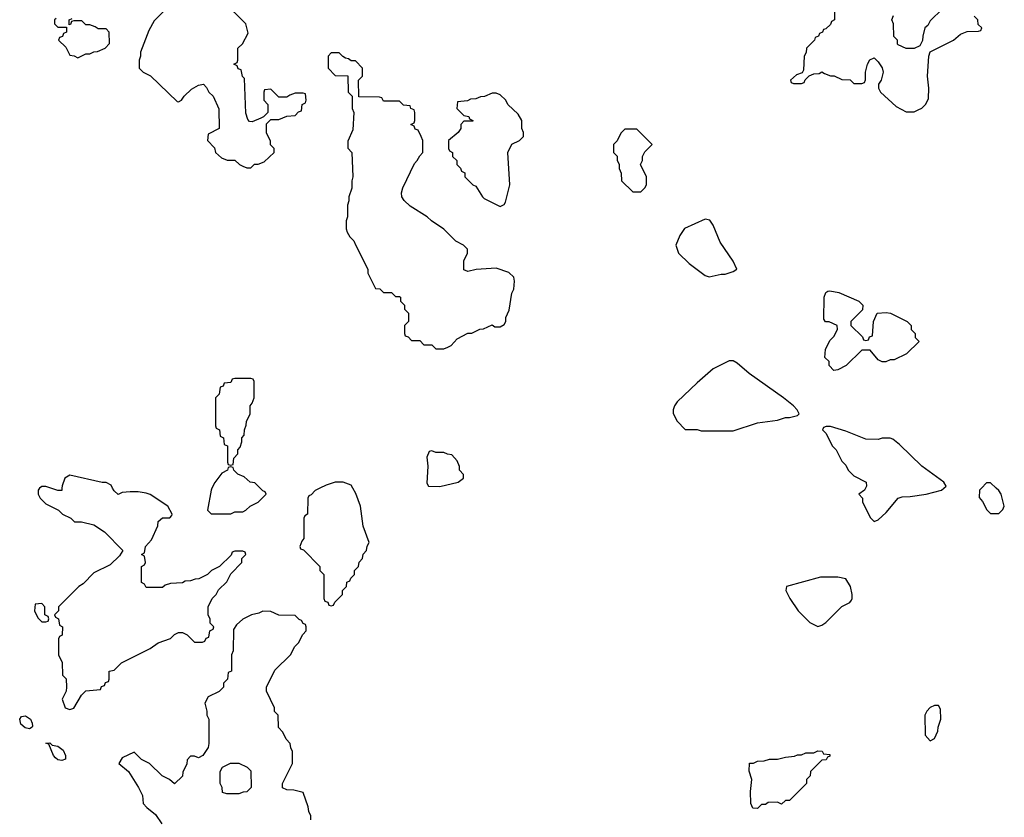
# Model space of a CAD drawing. Header units: inches. Extents: x 2701323 to 2964515, y 494916 to 722124.
# Tile 349 of 656: x 2793140 to 2798038, y 678362 to 682331. Entities that reach past the tile are written whole.
import ezdxf

# ---------------------------------------------------------------- set-up
doc = ezdxf.new("R2010")
doc.units = ezdxf.units.IN
doc.header["$MEASUREMENT"] = 0
doc.layers.add('C7697', color=7, linetype='Continuous')
doc.layers.add('C7698', color=7, linetype='Continuous')

msp = doc.modelspace()

# ---------------------------------------------------------------- linework, layer by layer
at = {"layer": 'C7697', "color": 2, "elevation": 10}
for points in [[(2793239.3, 680000), (2793232, 679990), (2793232, 679970), (2793242, 679950), (2793270, 679922), (2793334, 679890), (2793354, 679870), (2793394, 679850), (2793412.7, 679832.7), (2793448.4, 679831.6), (2793510, 679818), (2793562, 679782), (2793654, 679690), (2793636.9, 679663.1), (2793590, 679618), (2793510, 679578), (2793456.9, 679523.1), (2793434, 679510), (2793334, 679410), (2793334, 679390), (2793314, 679370), (2793318, 679358), (2793334, 679350), (2793338, 679318), (2793354, 679310), (2793351.6, 679268.4), (2793338, 679262), (2793334, 679250), (2793334, 679170), (2793351.6, 679131.6), (2793354, 679070), (2793371.6, 679051.6), (2793374, 679010), (2793372, 678990), (2793352, 678950), (2793366.8, 678906.8), (2793390, 678898), (2793410, 678904.7), (2793448, 678970), (2793468.9, 678991.1), (2793542, 678998), (2793547.3, 679012.7), (2793562, 679018), (2793567.3, 679032.7), (2793582, 679038), (2793586, 679050), (2793586, 679090), (2793610, 679094), (2793646, 679130), (2793790, 679202), (2793829.1, 679230.9), (2793890, 679252), (2793910, 679272), (2793930, 679282), (2793950, 679282), (2793974, 679270), (2794010, 679234), (2794050, 679234), (2794062, 679238), (2794067.3, 679252.7), (2794082, 679258), (2794086, 679290), (2794102, 679298), (2794106, 679310), (2794088.4, 679328.4), (2794087.3, 679347.3), (2794078, 679370), (2794078, 679410), (2794098, 679450), (2794118, 679470), (2794130, 679494), (2794170, 679534), (2794190, 679574), (2794246, 679630), (2794246, 679650), (2794266, 679670), (2794262, 679682), (2794250, 679686), (2794210, 679686), (2794198, 679682), (2794192.7, 679667.3), (2794134, 679610), (2794094, 679590), (2794074, 679570), (2794031.6, 679548.4), (2794012.7, 679547.3), (2793990, 679538), (2793963.6, 679536.4), (2793950, 679528), (2793890, 679526), (2793863.6, 679516.4), (2793850, 679506), (2793770, 679506), (2793762, 679522), (2793746, 679530), (2793746, 679610), (2793762, 679618), (2793766, 679630), (2793762, 679662), (2793746, 679670), (2793762, 679678), (2793766, 679710), (2793796.4, 679743.6), (2793827.3, 679812.7), (2793830, 679834), (2793850, 679852), (2793887.3, 679852.7), (2793896.4, 679863.6), (2793898, 679870), (2793878, 679910), (2793790, 679968.7), (2793770, 679975.3), (2793730, 679982), (2793690, 679982), (2793650, 679978), (2793630, 679968), (2793610, 679986), (2793602.4, 680000)], [(2793350.8, 680000), (2793350, 679988), (2793330, 679988), (2793295.2, 680000)], [(2794096.9, 680000), (2794092, 679990), (2794074, 679890), (2794092.7, 679872.7), (2794190, 679872), (2794210, 679882), (2794250, 679882), (2794266, 679890), (2794286, 679910), (2794326, 679930), (2794366, 679970), (2794362, 679982), (2794350, 679986), (2794336, 680000)], [(2794633.7, 680000), (2794610, 679988), (2794590, 679966), (2794578, 679962), (2794574, 679950), (2794572, 679870), (2794558, 679862), (2794554, 679850), (2794554, 679750), (2794543.6, 679736.4), (2794534, 679710), (2794538, 679698), (2794552.7, 679692.7), (2794634, 679610), (2794634, 679590), (2794654, 679570), (2794654, 679450), (2794658, 679438), (2794672.7, 679432.7), (2794678, 679418), (2794690, 679414), (2794702, 679418), (2794707.3, 679432.7), (2794746, 679470), (2794746, 679490), (2794766, 679510), (2794767.3, 679532.7), (2794782, 679538), (2794787.3, 679552.7), (2794806, 679570), (2794806, 679590), (2794826, 679610), (2794828.4, 679631.6), (2794846, 679650), (2794848.4, 679671.6), (2794866, 679690), (2794868.4, 679711.6), (2794878, 679730), (2794848.7, 679810), (2794835.3, 679910), (2794812.9, 679972.9), (2794798.3, 680000)], [(2797347, 680000), (2797342, 679990), (2797314, 679970), (2797332, 679950), (2797332.7, 679932.7), (2797370, 679854), (2797390, 679834), (2797410, 679842), (2797450, 679878), (2797510, 679950.8), (2797530, 679957.3), (2797570, 679958), (2797650, 679970.7), (2797726, 679990), (2797737, 680000)], [(2797924, 680000), (2797914, 679990), (2797912.7, 679952.7), (2797930, 679934), (2797951.6, 679891.6), (2797970, 679874), (2798010, 679874), (2798030, 679894), (2798038, 679910), (2798022, 679970), (2798010, 679988), (2797997.4, 680000)], [(2794588, 678350), (2794588, 678370), (2794578, 678390), (2794574.6, 678414.6), (2794550, 678486), (2794503.6, 678496.4), (2794470, 678498), (2794448.4, 678508.4), (2794448, 678530), (2794498, 678630), (2794498, 678690), (2794488.4, 678708.4), (2794486, 678730), (2794466, 678750), (2794450, 678786), (2794428.4, 678808.4), (2794426, 678870), (2794408.4, 678888.4), (2794407.3, 678907.3), (2794368, 678990), (2794368, 679010), (2794410, 679094), (2794488.4, 679171.6), (2794508, 679210), (2794528, 679230), (2794548.4, 679271.6), (2794566, 679290), (2794566, 679310), (2794562, 679322), (2794550, 679326), (2794542, 679342), (2794530, 679346), (2794510, 679366), (2794430, 679368), (2794390, 679386), (2794350, 679388), (2794330, 679378), (2794294, 679370), (2794250, 679348), (2794219.6, 679320.4), (2794203.6, 679296.4), (2794202, 679190), (2794194, 679170), (2794194, 679090), (2794178, 679082), (2794174, 679050), (2794154, 679030), (2794154, 679010), (2794132.7, 678987.3), (2794078, 678962), (2794062, 678930), (2794072, 678890), (2794072, 678870), (2794082, 678850), (2794082, 678730), (2794078, 678710), (2794052, 678670), (2794030, 678658), (2794010, 678666), (2793990, 678666), (2793972.7, 678647.3), (2793971.6, 678628.4), (2793952.7, 678587.3), (2793950, 678566), (2793910, 678528), (2793886, 678550), (2793848.9, 678568.9), (2793786, 678630), (2793746, 678650), (2793710, 678686), (2793650, 678658), (2793634, 678630), (2793682, 678590), (2793730.9, 678510.9), (2793752, 678470), (2793754, 678430), (2793772, 678410), (2793816.3, 678376.3), (2793846.8, 678330)]]:
    msp.add_lwpolyline(points, dxfattribs=at)
at = {"layer": 'C7697', "color": 2}
for points, elevation in [([(2797210, 679557.2), (2797123.5, 679556.5), (2796954, 679510), (2796952, 679490), (2796972, 679450), (2797012, 679390), (2797070, 679332), (2797110, 679312), (2797130, 679318), (2797150, 679331.3), (2797229.3, 679410.7), (2797268.9, 679431.1), (2797278, 679442), (2797282, 679450), (2797281.2, 679470), (2797273.2, 679510), (2797250, 679548.7)], 10), ([(2793250, 679426), (2793218, 679422), (2793214, 679390), (2793230, 679354), (2793250, 679334), (2793270, 679334), (2793282, 679338), (2793286, 679350), (2793282, 679362), (2793266, 679370), (2793266, 679410)], 10), ([(2797710, 678918), (2797690, 678918), (2797670, 678908), (2797652, 678890), (2797642, 678870), (2797644.7, 678770), (2797670, 678742), (2797690, 678754), (2797708, 678790), (2797708.9, 678811.1), (2797722, 678850), (2797720.4, 678900.4)], 10), ([(2793190, 678802.6), (2793168, 678808), (2793146.2, 678826.2), (2793140.4, 678850), (2793150, 678864.4), (2793170, 678866.3), (2793193.4, 678850), (2793202.8, 678830), (2793203.8, 678816.2), (2793203, 678810)], 6), ([(2793350, 678644.4), (2793330, 678648.4), (2793318.2, 678658.2), (2793309, 678669), (2793285.6, 678725.6), (2793270, 678731), (2793290, 678732.7), (2793301.6, 678721.6), (2793330, 678716.5), (2793356.8, 678696.8), (2793368.9, 678670), (2793368.4, 678651.6)], 6), ([(2796930, 678428), (2796910, 678438), (2796863.6, 678436.4), (2796850, 678426), (2796830, 678426), (2796810, 678406), (2796787.3, 678407.3), (2796778, 678430), (2796775.3, 678490), (2796782, 678550), (2796768.4, 678591.6), (2796770, 678632), (2796790, 678632), (2796810, 678642), (2796843.6, 678643.6), (2796870, 678652), (2796910, 678652), (2796950, 678662), (2796994.6, 678665.4), (2797010, 678672), (2797030, 678672), (2797050, 678682), (2797090, 678682), (2797110, 678692), (2797131.6, 678691.6), (2797138, 678678), (2797170, 678674), (2797170, 678666), (2797158, 678662), (2797152, 678648), (2797130, 678646), (2797074, 678590), (2797071.6, 678568.4), (2797054, 678550), (2797054, 678530), (2796970, 678446), (2796950, 678446)], 6), ([(2794170, 678478), (2794150, 678486), (2794148, 678510), (2794138, 678530), (2794138, 678590), (2794148.9, 678611.1), (2794188.9, 678631.1), (2794230, 678632), (2794271.6, 678611.6), (2794290, 678594), (2794292, 678510), (2794270, 678488), (2794252.7, 678487.3), (2794230, 678478)], 10)]:
    msp.add_lwpolyline(points, close=True, dxfattribs=dict(at, elevation=elevation))
at = {"layer": 'C7698', "color": 2, "elevation": 10}
for points in [[(2793854, 682370), (2793810, 682326), (2793782, 682278), (2793742, 682170), (2793742, 682150), (2793734, 682130), (2793734, 682090), (2793754, 682070), (2793791.1, 682051.1), (2793923.6, 681923.6), (2793930, 681922), (2793946, 681930), (2793958, 681950), (2793994.6, 681985.4), (2794030, 682004.7), (2794054, 682010), (2794070, 681994), (2794082, 681970), (2794102, 681950), (2794131.6, 681888.4), (2794132, 681790), (2794078, 681762), (2794074, 681730), (2794110, 681694), (2794114, 681670), (2794143.6, 681643.6), (2794172.7, 681632.7), (2794210, 681632), (2794234, 681610), (2794250, 681602), (2794270, 681594), (2794290, 681594), (2794308.4, 681611.6), (2794327.3, 681612.7), (2794356.4, 681623.6), (2794406, 681670), (2794406, 681690), (2794388.4, 681708.4), (2794387.3, 681727.3), (2794368.4, 681768.4), (2794367.3, 681812.7), (2794390, 681834), (2794430, 681834), (2794468.4, 681851.6), (2794510, 681854), (2794527.3, 681872.7), (2794542, 681878), (2794546, 681910), (2794562, 681918), (2794566, 681930), (2794562, 681962), (2794550, 681966), (2794510, 681966), (2794483.6, 681956.4), (2794470, 681946), (2794430, 681946), (2794390, 681986), (2794358, 681982), (2794354, 681970), (2794354, 681930), (2794374, 681910), (2794374, 681870), (2794352.7, 681847.3), (2794339.6, 681840.4), (2794296.9, 681823.1), (2794284, 681824), (2794274.6, 681834.6), (2794265.6, 681865.6), (2794258, 682038), (2794248.4, 682048.4), (2794242, 682082), (2794227.3, 682087.3), (2794222, 682102), (2794206, 682110), (2794222, 682118), (2794226, 682130), (2794226, 682190), (2794248.4, 682211.6), (2794276.4, 682263.6), (2794266, 682310), (2794146, 682430)], [(2797194, 682390), (2797194, 682330), (2797178, 682322), (2797172.7, 682307.3), (2797150, 682286), (2797138, 682282), (2797134, 682270), (2797118, 682262), (2797114, 682250), (2797098, 682242), (2797094, 682230), (2797054, 682190), (2797051.6, 682168.4), (2797042, 682150), (2797039.6, 682080.4), (2797032.7, 682067.3), (2797003.6, 682056.4), (2796974, 682030), (2796978, 682018), (2796990, 682014), (2797030, 682014), (2797042, 682018), (2797047.3, 682032.7), (2797067.3, 682052.7), (2797090, 682062), (2797116.4, 682063.6), (2797130, 682072), (2797143.6, 682063.6), (2797172.7, 682052.7), (2797191.6, 682051.6), (2797230, 682034), (2797271.6, 682031.6), (2797290, 682014), (2797330, 682014), (2797342, 682018), (2797347.3, 682032.7), (2797348, 682070), (2797358, 682110), (2797368.9, 682131.1), (2797390, 682142), (2797410, 682122), (2797430, 682092), (2797436, 682070), (2797424.7, 682030), (2797412, 682010), (2797412, 681990), (2797422, 681970), (2797499.6, 681899.6), (2797550, 681872), (2797590, 681872), (2797610, 681882), (2797628.4, 681891.6), (2797648.4, 681911.6), (2797660.4, 681939.6), (2797662, 681990), (2797655.3, 682050), (2797662, 682150), (2797668.7, 682171.3), (2797786, 682230), (2797820.4, 682259.6), (2797852.7, 682272.7), (2797910, 682274), (2797922, 682278), (2797926, 682290), (2797907.3, 682307.3), (2797906, 682330), (2797888.4, 682348.4)], [(2797730, 682386), (2797670, 682326), (2797656.9, 682303.1), (2797642, 682290), (2797632, 682250), (2797631.6, 682228.4), (2797618, 682202), (2797590, 682188), (2797550, 682188), (2797510, 682206), (2797506, 682210), (2797506, 682230), (2797488.4, 682248.4), (2797486, 682310), (2797478, 682330), (2797487.3, 682352.7)], [(2793322, 682338), (2793314, 682330), (2793314, 682310), (2793330, 682294), (2793374, 682294), (2793374, 682270), (2793358, 682262), (2793352.7, 682247.3), (2793338, 682242), (2793334, 682230), (2793370, 682194), (2793390, 682154), (2793411.6, 682151.6), (2793430, 682142), (2793470, 682162), (2793490, 682162), (2793508.4, 682171.6), (2793527.3, 682172.7), (2793566, 682190), (2793587.3, 682212.7), (2793586, 682270), (2793570, 682286), (2793530, 682286), (2793516.4, 682296.4), (2793490, 682306), (2793470, 682306), (2793450, 682326), (2793410, 682326), (2793398, 682322), (2793392.7, 682307.3), (2793386, 682306), (2793386, 682330), (2793402, 682338)], [(2797737, 680000), (2797748, 680010), (2797738, 680030), (2797628, 680110), (2797516.5, 680216.5), (2797483.1, 680243.1), (2797470, 680248.7), (2797430, 680248.7), (2797410, 680242), (2797350, 680244), (2797250, 680284), (2797172.7, 680307.3), (2797152.7, 680307.3), (2797138, 680302), (2797134, 680290), (2797151.6, 680271.6), (2797182, 680210), (2797202, 680190), (2797230, 680134), (2797250, 680114), (2797262, 680090), (2797290, 680061), (2797351.3, 680030), (2797352, 680010), (2797347, 680000)], [(2794336, 680000), (2794310, 680026), (2794286, 680030), (2794256.4, 680056.4), (2794226, 680070), (2794206, 680090), (2794202, 680102), (2794190, 680106), (2794178, 680102), (2794174, 680090), (2794145.4, 680074.6), (2794111.1, 680028.9), (2794096.9, 680000)], [(2793602.4, 680000), (2793594.6, 680014.6), (2793570, 680028.7), (2793550, 680028.7), (2793390, 680064), (2793364.7, 680050), (2793351.6, 680011.6), (2793350.8, 680000)], [(2793295.2, 680000), (2793270, 680008.7), (2793250, 680008), (2793239.6, 680000.4), (2793239.3, 680000)], [(2794798.3, 680000), (2794790, 680015.3), (2794750, 680029.2), (2794710, 680029.2), (2794664.5, 680015.5), (2794633.7, 680000)], [(2797997.4, 680000), (2797970, 680026), (2797950, 680026), (2797924, 680000)]]:
    msp.add_lwpolyline(points, dxfattribs=at)
at = {"layer": 'C7698', "color": 2}
for points, elevation in [([(2794730, 682166), (2794690, 682166), (2794674, 682150), (2794674, 682090), (2794710, 682054), (2794772.7, 682052.7), (2794774, 681970), (2794794, 681950), (2794794, 681890), (2794802, 681870), (2794796.9, 681783.1), (2794772.7, 681727.3), (2794772.7, 681692.7), (2794792, 681670), (2794798, 681550), (2794792, 681530), (2794792.7, 681492.7), (2794778, 681450), (2794778, 681430), (2794771.6, 681408.4), (2794771.3, 681350), (2794764.7, 681330), (2794764.7, 681290), (2794770, 681274), (2794782, 681250), (2794802, 681230), (2794811.3, 681211.3), (2794872, 681090), (2794872, 681070), (2794910, 680994), (2794931.6, 680991.6), (2794950, 680974), (2794990, 680974), (2795010, 680954), (2795030, 680954), (2795034, 680950), (2795034, 680930), (2795054, 680910), (2795054, 680890), (2795074, 680870), (2795074, 680830), (2795054, 680810), (2795054, 680770), (2795058, 680758), (2795072.7, 680752.7), (2795090, 680734), (2795130, 680734), (2795150, 680714), (2795190, 680714), (2795210, 680694), (2795250, 680694), (2795270, 680702), (2795286, 680710), (2795316.4, 680743.6), (2795370, 680772), (2795390, 680772), (2795430, 680792), (2795447.3, 680792.7), (2795490, 680812), (2795503.6, 680803.6), (2795530, 680802), (2795550, 680814), (2795558, 680830), (2795558, 680850), (2795574.6, 680885.4), (2795588.9, 680971.1), (2795598, 680990), (2795602, 681030), (2795598, 681050), (2795573.6, 681073.6), (2795510, 681095.3), (2795411.6, 681088.4), (2795370, 681078), (2795350, 681086), (2795348.9, 681131.1), (2795368, 681170), (2795368, 681190), (2795348, 681210), (2795309.4, 681229.4), (2795250, 681288.7), (2795188, 681330), (2795168, 681350), (2795083.2, 681403.2), (2795052.1, 681432.1), (2795041.2, 681450), (2795039, 681470), (2795046.3, 681493.7), (2795104.7, 681615.3), (2795118, 681630), (2795130, 681654), (2795146, 681670), (2795146, 681730), (2795138, 681750), (2795122, 681782), (2795107.3, 681787.3), (2795102, 681802), (2795086, 681810), (2795102, 681818), (2795106, 681830), (2795106, 681870), (2795102, 681882), (2795086, 681890), (2795082, 681902), (2795050, 681906), (2795030, 681926), (2794950, 681926), (2794942, 681942), (2794930, 681946), (2794827.3, 681947.3), (2794826, 682030), (2794846, 682050), (2794846, 682090), (2794810, 682126), (2794790, 682126), (2794776.4, 682136.4), (2794760.4, 682140.4), (2794747.3, 682147.3)], 10), ([(2795510, 681966), (2795490, 681966), (2795451.6, 681948.4), (2795432.7, 681947.3), (2795410, 681938), (2795383.6, 681936.4), (2795367.3, 681927.3), (2795318, 681922), (2795314, 681890), (2795350, 681854), (2795374, 681850), (2795378, 681838), (2795394, 681830), (2795394, 681826), (2795350, 681826), (2795334, 681810), (2795334, 681790), (2795322, 681770), (2795274, 681730), (2795274, 681690), (2795278, 681678), (2795294, 681670), (2795294, 681650), (2795314, 681630), (2795314, 681610), (2795332.7, 681592.7), (2795338, 681578), (2795354, 681570), (2795354, 681550), (2795394, 681510), (2795410, 681502), (2795442, 681450), (2795450, 681442), (2795530, 681402), (2795550, 681412), (2795556.5, 681423.5), (2795579, 681510), (2795568.9, 681671.1), (2795588.9, 681711.1), (2795626, 681730), (2795646, 681750), (2795646, 681770), (2795638, 681790), (2795638, 681830), (2795620.4, 681860.4), (2795568.9, 681908.9), (2795558, 681930), (2795530, 681958)], 10), ([(2796210, 681786), (2796150, 681786), (2796130, 681766), (2796111.6, 681728.4), (2796094, 681710), (2796094, 681670), (2796111.6, 681651.6), (2796112.7, 681632.7), (2796122, 681610), (2796122, 681590), (2796132.7, 681567.3), (2796134, 681530), (2796190, 681474), (2796230, 681474), (2796250, 681494), (2796258, 681510), (2796258, 681550), (2796228, 681610), (2796238, 681630), (2796238, 681650), (2796250, 681674), (2796286, 681710)], 10), ([(2796550, 681339), (2796447.1, 681292.9), (2796423.5, 681256.5), (2796404.7, 681210), (2796418, 681170), (2796470, 681118), (2796550, 681058), (2796570, 681051.3), (2796630, 681064.7), (2796650, 681064.7), (2796690, 681078), (2796708, 681090), (2796689.2, 681130), (2796623.9, 681223.9), (2796590, 681308.7), (2796573.2, 681333.2)], 10), ([(2797350, 680734), (2797362, 680738), (2797367.3, 680752.7), (2797382, 680758), (2797388, 680830), (2797406, 680870), (2797450, 680874), (2797471.6, 680871.6), (2797554, 680830), (2797574, 680810), (2797574, 680790), (2797594, 680770), (2797594, 680750), (2797614, 680730), (2797551.6, 680668.4), (2797490, 680638), (2797470, 680638), (2797448.4, 680628.4), (2797430, 680628), (2797410, 680638), (2797370, 680686), (2797330, 680686), (2797252, 680610), (2797210, 680588), (2797190, 680586), (2797166, 680610), (2797166, 680630), (2797146, 680650), (2797148, 680690), (2797170, 680734), (2797190, 680754), (2797208, 680790), (2797206, 680810), (2797167.3, 680827.3), (2797148.4, 680828.4), (2797140.4, 680840.4), (2797142, 680950), (2797150, 680974), (2797160.4, 680979.6), (2797170, 680982), (2797214.4, 680974.4), (2797314, 680930), (2797334, 680910), (2797332.7, 680887.3), (2797274, 680830), (2797274, 680810), (2797332.7, 680752.7), (2797338, 680738)], 6), ([(2796690, 680633.2), (2796670, 680633.2), (2796590, 680593.2), (2796510, 680524), (2796411.3, 680430), (2796398, 680410), (2796391.3, 680390), (2796391.6, 680371.6), (2796410, 680334), (2796450, 680292), (2796510, 680291.3), (2796530, 680284.7), (2796690, 680284.7), (2796810, 680324.7), (2796910, 680338), (2796950, 680351.3), (2796970, 680351.3), (2797010, 680362), (2797018, 680370), (2797008, 680390), (2796988.7, 680410), (2796939, 680450), (2796769, 680570), (2796710, 680621.2)], 10), ([(2794290, 680546), (2794210, 680546), (2794198, 680542), (2794190, 680526), (2794158, 680522), (2794152.7, 680507.3), (2794138, 680502), (2794132.7, 680467.3), (2794114, 680450), (2794114, 680310), (2794118, 680298), (2794134, 680290), (2794138, 680258), (2794154, 680250), (2794158, 680218), (2794174, 680210), (2794174, 680130), (2794178, 680118), (2794190, 680114), (2794202, 680118), (2794206, 680150), (2794226, 680170), (2794226, 680190), (2794236.4, 680203.6), (2794246, 680230), (2794246, 680250), (2794256.4, 680263.6), (2794258, 680290), (2794267.3, 680312.7), (2794268.4, 680331.6), (2794286, 680370), (2794286, 680410), (2794296.4, 680423.6), (2794306, 680450), (2794306, 680530), (2794302, 680542)], 10), ([(2795190, 680186), (2795178, 680182), (2795166, 680154), (2795171.3, 680110), (2795165.4, 680025.4), (2795174, 680010), (2795230, 680008), (2795322, 680030), (2795348, 680050), (2795347.3, 680067.3), (2795328, 680090), (2795327.3, 680107.3), (2795316.4, 680136.4), (2795290, 680166), (2795268.4, 680168.4), (2795250, 680178), (2795210, 680178)], 10)]:
    msp.add_lwpolyline(points, close=True, dxfattribs=dict(at, elevation=elevation))

doc.saveas('drawing.dxf')
